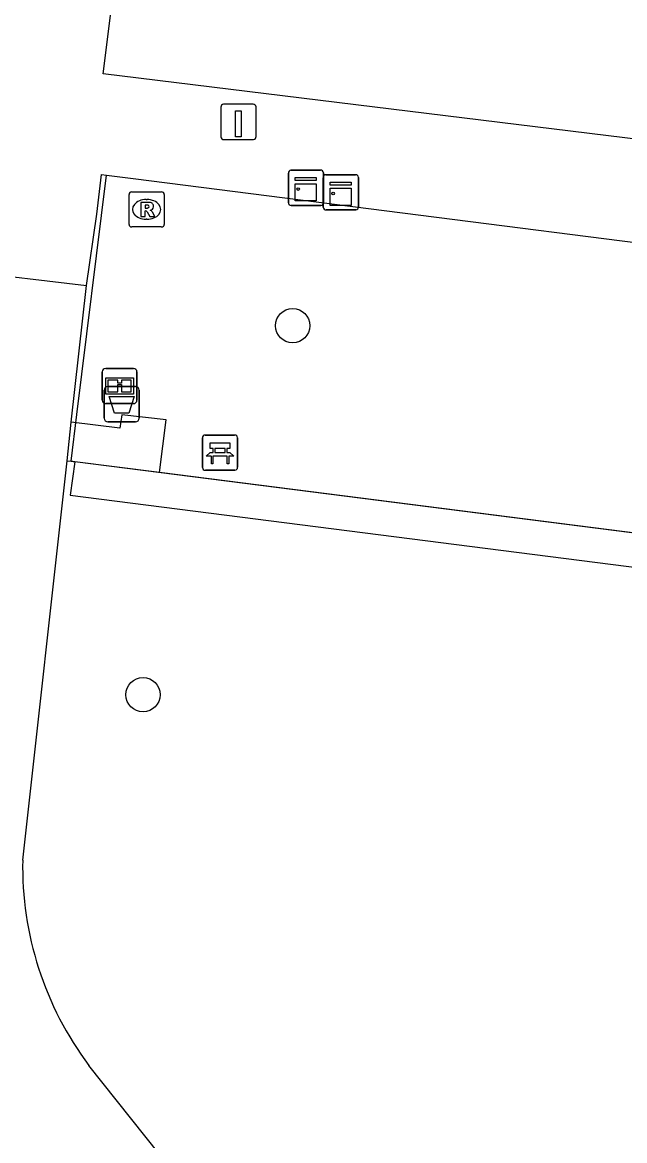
# Model space of a CAD drawing. Extents: x 161696 to 162377, y 380761 to 381673.
# Drawn here: x 162053.48 to 162070.6, y 381207.89 to 381239.67 of the extents above; entities that cross this region are included whole.
import ezdxf

# ---------------------------------------------------------------- set-up
doc = ezdxf.new("R2010")
doc.units = 0
for name, color, linetype in [('IMGEO_Afvalbak', 7, 'Continuous'), ('IMGEO_Bank', 7, 'Continuous'), ('IMGEO_Boom', 7, 'Continuous'), ('IMGEO_Haag', 7, 'Continuous'), ('IMGEO_Hek', 7, 'Continuous'), ('IMGEO_Informatiebord', 7, 'Continuous'), ('IMGEO_Kast', 7, 'Continuous'), ('IMGEO_Laadpaal', 7, 'Continuous'), ('IMGEO_Rioolput', 7, 'Continuous'), ('IMGEO_Voetpad_gesloten', 7, 'Continuous'), ('IMGEO_Voetpad_open', 7, 'Continuous')]:
    doc.layers.add(name, color=color, linetype=linetype)

msp = doc.modelspace()

# ---------------------------------------------------------------- linework, layer by layer
at = {"layer": 'IMGEO_Afvalbak'}
for p, q in [((162055.808, 381228.421), (162055.808, 381229.221)), ((162055.808, 381229.221), (162055.808, 381228.421)), ((162055.908, 381229.321), (162056.698, 381229.321)), ((162056.698, 381229.321), (162055.908, 381229.321)), ((162056.798, 381229.221), (162056.798, 381228.421)), ((162056.798, 381228.421), (162056.798, 381229.221)), ((162056.698, 381228.321), (162055.908, 381228.321)), ((162055.908, 381228.321), (162056.698, 381228.321))]:
    msp.add_line(p, q, dxfattribs=at)
msp.add_lwpolyline([(162055.951, 381229.035), (162056.655, 381229.035), (162056.506, 381228.565), (162056.1, 381228.565), (162055.951, 381229.035)], dxfattribs=at)
for centre, start, end in [((162055.908, 381229.221), 90, 180), ((162055.908, 381229.221), 90, 180), ((162056.698, 381229.221), 0, 90), ((162056.698, 381229.221), 360, 90), ((162055.908, 381228.421), 180, 270), ((162055.908, 381228.421), 180, 270), ((162056.698, 381228.421), 270, 0), ((162056.698, 381228.421), 270, 0)]:
    msp.add_arc(centre, 0.1, start, end, dxfattribs=at)
at = {"layer": 'IMGEO_Bank'}
for p, q in [((162058.598, 381227.019), (162058.598, 381227.86)), ((162058.598, 381227.86), (162058.598, 381227.019)), ((162058.673, 381227.944), (162059.514, 381227.944)), ((162059.514, 381227.944), (162058.673, 381227.944)), ((162059.598, 381227.869), (162059.598, 381227.028)), ((162059.598, 381227.028), (162059.598, 381227.869)), ((162058.907, 381227.45), (162058.907, 381227.556)), ((162058.951, 381227.556), (162058.951, 381227.45)), ((162059.239, 381227.562), (162058.957, 381227.562)), ((162058.957, 381227.444), (162059.239, 381227.444)), ((162059.245, 381227.45), (162059.245, 381227.556)), ((162059.289, 381227.556), (162059.289, 381227.45)), ((162059.295, 381227.342), (162058.902, 381227.342)), ((162059.523, 381226.944), (162058.682, 381226.944)), ((162058.682, 381226.944), (162059.523, 381226.944))]:
    msp.add_line(p, q, dxfattribs=at)
for points in [[(162058.845, 381227.342), (162058.703, 381227.342), (162058.815, 381227.444), (162058.901, 381227.444)], [(162058.901, 381227.562), (162058.815, 381227.562), (162058.815, 381227.723), (162059.378, 381227.723), (162059.378, 381227.562), (162059.295, 381227.562)], [(162059.295, 381227.444), (162059.378, 381227.444), (162059.49, 381227.342), (162059.351, 381227.342)], [(162058.895, 381227.335), (162058.895, 381227.128), (162058.852, 381227.128), (162058.852, 381227.335)], [(162059.345, 381227.335), (162059.345, 381227.128), (162059.301, 381227.128), (162059.301, 381227.335)]]:
    msp.add_lwpolyline(points, dxfattribs=at)
for centre, radius, start, end in [((162058.676, 381227.866), 0.0779, 92.4484, 184.2845), ((162058.676, 381227.866), 0.0779, 92.4484, 184.2845), ((162059.52, 381227.866), 0.0779, 2.4484, 94.2845), ((162059.52, 381227.866), 0.0779, 2.4484, 94.2845), ((162058.9, 381227.555), 0.00671, 2.8957, 87.1043), ((162058.9, 381227.451), 0.00671, 272.8957, 357.1043), ((162058.957, 381227.555), 0.00671, 92.8957, 177.1043), ((162058.957, 381227.451), 0.00671, 182.8957, 267.1043), ((162059.239, 381227.555), 0.00671, 2.8957, 87.1043), ((162059.239, 381227.451), 0.00671, 272.8957, 357.1043), ((162059.296, 381227.555), 0.00671, 92.8957, 177.1043), ((162059.296, 381227.451), 0.00671, 182.8957, 267.1043), ((162058.845, 381227.335), 0.00671, 2.8957, 87.1043), ((162058.902, 381227.335), 0.00671, 92.8957, 177.1043), ((162059.294, 381227.335), 0.00671, 2.8957, 87.1043), ((162059.351, 381227.335), 0.00671, 92.8957, 177.1043), ((162058.676, 381227.022), 0.0779, 182.4484, 274.2845), ((162058.676, 381227.022), 0.0779, 182.4484, 274.2845), ((162059.52, 381227.022), 0.0779, 272.4484, 4.2845), ((162059.52, 381227.022), 0.0779, 272.4484, 4.2845)]:
    msp.add_arc(centre, radius, start, end, dxfattribs=at)
at = {"layer": 'IMGEO_Boom'}
for centre in [(162061.163, 381231.052), (162056.911, 381220.564)]:
    msp.add_circle(centre, 0.489, dxfattribs=at)
at = {"layer": 'IMGEO_Haag'}
for points in [[(162054.976, 381227.186), (162054.841, 381226.239), (162086.887, 381222.147), (162150.366, 381214.138), (162150.473, 381215.011)], [(162150.473, 381215.011), (162057.374, 381226.88)]]:
    msp.add_lwpolyline(points, dxfattribs=at)
at = {"layer": 'IMGEO_Hek'}
for points in [[(162055.033, 381228.531), (162055.874, 381235.331)], [(162054.869, 381227.201), (162055.033, 381228.531)], [(162054.976, 381227.186), (162054.869, 381227.201)], [(162150.473, 381215.011), (162054.976, 381227.186)]]:
    msp.add_lwpolyline(points, dxfattribs=at)
at = {"layer": 'IMGEO_Informatiebord'}
for p, q in [((162055.749, 381228.936), (162055.749, 381229.736)), ((162055.749, 381229.736), (162055.749, 381228.936)), ((162055.849, 381229.836), (162056.639, 381229.836)), ((162056.639, 381229.836), (162055.849, 381229.836)), ((162056.739, 381229.736), (162056.739, 381228.936)), ((162056.739, 381228.936), (162056.739, 381229.736)), ((162056.639, 381228.836), (162055.849, 381228.836)), ((162055.849, 381228.836), (162056.639, 381228.836))]:
    msp.add_line(p, q, dxfattribs=at)
for points in [[(162055.85, 381229.568), (162056.638, 381229.568), (162056.638, 381229.104), (162055.85, 381229.104), (162055.85, 381229.568)], [(162055.915, 381229.503), (162055.915, 381229.169), (162056.19, 381229.169), (162056.191, 381229.382), (162056.295, 381229.383), (162056.296, 381229.169), (162056.573, 381229.169), (162056.573, 381229.503), (162056.297, 381229.503), (162056.297, 381229.423), (162056.191, 381229.423), (162056.191, 381229.503), (162055.915, 381229.503)]]:
    msp.add_lwpolyline(points, dxfattribs=at)
for centre, start, end in [((162055.849, 381229.736), 90, 180), ((162055.849, 381229.736), 90, 180), ((162056.639, 381229.736), 0, 90), ((162056.639, 381229.736), 360, 90), ((162055.849, 381228.936), 180, 270), ((162055.849, 381228.936), 180, 270), ((162056.639, 381228.936), 270, 0), ((162056.639, 381228.936), 270, 0)]:
    msp.add_arc(centre, 0.1, start, end, dxfattribs=at)
at = {"layer": 'IMGEO_Kast'}
for p, q in [((162061.04, 381234.547), (162061.04, 381235.388)), ((162061.04, 381235.388), (162061.04, 381234.547)), ((162061.115, 381235.472), (162061.956, 381235.472)), ((162061.956, 381235.472), (162061.115, 381235.472)), ((162062.04, 381235.397), (162062.04, 381234.556)), ((162062.04, 381234.556), (162062.04, 381235.397)), ((162062.032, 381234.418), (162062.032, 381235.259)), ((162062.032, 381235.259), (162062.032, 381234.418)), ((162062.107, 381235.343), (162062.948, 381235.343)), ((162062.948, 381235.343), (162062.107, 381235.343)), ((162063.032, 381235.268), (162063.032, 381234.427)), ((162063.032, 381234.427), (162063.032, 381235.268)), ((162061.965, 381234.472), (162061.124, 381234.472)), ((162061.124, 381234.472), (162061.965, 381234.472)), ((162062.957, 381234.343), (162062.116, 381234.343)), ((162062.116, 381234.343), (162062.957, 381234.343))]:
    msp.add_line(p, q, dxfattribs=at)
for points in [[(162061.235, 381235.262), (162061.835, 381235.262), (162061.835, 381235.177), (162061.235, 381235.177), (162061.235, 381235.262)], [(162061.235, 381235.087), (162061.835, 381235.087), (162061.835, 381234.598), (162061.235, 381234.598), (162061.235, 381235.087)], [(162062.227, 381235.133), (162062.827, 381235.133), (162062.827, 381235.048), (162062.227, 381235.048), (162062.227, 381235.133)], [(162062.227, 381234.958), (162062.827, 381234.958), (162062.827, 381234.469), (162062.227, 381234.469), (162062.227, 381234.958)]]:
    msp.add_lwpolyline(points, dxfattribs=at)
for centre in [(162061.319, 381234.936), (162062.311, 381234.807)]:
    msp.add_circle(centre, 0.0377, dxfattribs=at)
for centre, start, end in [((162061.118, 381235.394), 92.4484, 184.2845), ((162061.118, 381235.394), 92.4484, 184.2845), ((162061.962, 381235.394), 2.4484, 94.2845), ((162061.962, 381235.394), 2.4484, 94.2845), ((162062.11, 381235.265), 92.4484, 184.2845), ((162062.11, 381235.265), 92.4484, 184.2845), ((162062.954, 381235.265), 2.4484, 94.2845), ((162062.954, 381235.265), 2.4484, 94.2845), ((162061.118, 381234.55), 182.4484, 274.2845), ((162061.118, 381234.55), 182.4484, 274.2845), ((162061.962, 381234.55), 272.4484, 4.2845), ((162061.962, 381234.55), 272.4484, 4.2845), ((162062.11, 381234.421), 182.4484, 274.2845), ((162062.11, 381234.421), 182.4484, 274.2845), ((162062.954, 381234.421), 272.4484, 4.2845), ((162062.954, 381234.421), 272.4484, 4.2845)]:
    msp.add_arc(centre, 0.0779, start, end, dxfattribs=at)
at = {"layer": 'IMGEO_Laadpaal'}
for p, q in [((162060.039, 381237.344), (162059.198, 381237.344)), ((162060.039, 381237.344), (162059.198, 381237.344)), ((162059.123, 381237.26), (162059.123, 381236.419)), ((162059.123, 381237.26), (162059.123, 381236.419)), ((162060.123, 381236.428), (162060.123, 381237.269)), ((162060.123, 381236.428), (162060.123, 381237.269)), ((162059.207, 381236.344), (162060.048, 381236.344)), ((162059.207, 381236.344), (162060.048, 381236.344))]:
    msp.add_line(p, q, dxfattribs=at)
msp.add_lwpolyline([(162059.538, 381237.157), (162059.698, 381237.157), (162059.698, 381236.424), (162059.538, 381236.424), (162059.538, 381237.157)], dxfattribs=at)
for centre, start, end in [((162059.201, 381237.266), 92.4484, 184.2845), ((162059.201, 381237.266), 92.4484, 184.2845), ((162060.045, 381237.266), 2.4484, 94.2845), ((162060.045, 381237.266), 2.4484, 94.2845), ((162059.201, 381236.422), 182.4484, 274.2845), ((162059.201, 381236.422), 182.4484, 274.2845), ((162060.045, 381236.422), 272.4484, 4.2845), ((162060.045, 381236.422), 272.4484, 4.2845)]:
    msp.add_arc(centre, 0.0779, start, end, dxfattribs=at)
at = {"layer": 'IMGEO_Rioolput'}
for p, q in [((162056.512, 381233.931), (162056.512, 381234.783)), ((162056.587, 381234.857), (162057.439, 381234.857)), ((162057.513, 381234.783), (162057.513, 381233.931)), ((162057, 381234.637), (162057.025, 381234.637)), ((162057.439, 381233.857), (162056.587, 381233.857)), ((162057.023, 381234.077), (162056.998, 381234.077))]:
    msp.add_line(p, q, dxfattribs=at)
for points in [[(162056.512, 381233.931), (162056.512, 381234.783)], [(162056.587, 381234.857), (162057.439, 381234.857)], [(162057.513, 381234.783), (162057.513, 381233.931)], [(162057.101, 381234.555), (162056.849, 381234.557), (162056.849, 381234.157)], [(162057.027, 381234.476), (162056.973, 381234.476), (162056.973, 381234.395)], [(162056.849, 381234.157), (162056.973, 381234.157), (162056.973, 381234.319), (162056.984, 381234.319)], [(162056.973, 381234.395), (162057.025, 381234.395)], [(162057.031, 381234.29), (162057.102, 381234.157), (162057.242, 381234.157), (162057.177, 381234.283)], [(162057.439, 381233.857), (162056.587, 381233.857)]]:
    msp.add_lwpolyline(points, dxfattribs=at)
for centre, radius, start, end in [((162056.589, 381234.781), 0.0765, 91.552, 178.448), ((162056.589, 381234.781), 0.0765, 91.552, 178.448), ((162057.437, 381234.781), 0.0765, 1.552, 88.448), ((162057.437, 381234.781), 0.0765, 1.552, 88.448), ((162057.033, 381234.38), 0.0964, 77.0061, 93.1865), ((162057.047, 381234.437), 0.0378, 276.6634, 79.6772), ((162057.1, 381234.445), 0.109, 350.3612, 89.416), ((162056.983, 381234.266), 0.0533, 26.0293, 88.6989), ((162057.009, 381234.584), 0.19, 274.7715, 282.9687), ((162057.098, 381234.445), 0.112, 277.5842, 350.9817), ((162057.082, 381234.23), 0.108, 29.5134, 73.7905), ((162056.589, 381233.933), 0.0765, 181.552, 268.448), ((162056.589, 381233.933), 0.0765, 181.552, 268.448), ((162057.437, 381233.933), 0.0765, 271.552, 358.448), ((162057.437, 381233.933), 0.0765, 271.552, 358.448)]:
    msp.add_arc(centre, radius, start, end, dxfattribs=at)
for centre, major_axis, ratio, start_param, end_param in [((162056.999, 381234.357), (-0.387, 0.002), 0.722429, 4.712389, 7.853982), ((162057.024, 381234.357), (-0.39, 0.002), 0.717154, 1.570796, 4.712389)]:
    msp.add_ellipse(centre, major_axis=major_axis, ratio=ratio, start_param=start_param, end_param=end_param, dxfattribs=at)
at = {"layer": 'IMGEO_Voetpad_gesloten'}
for points in [[(162051.777, 381232.608), (162055.305, 381232.197)], [(162054.873, 381228.306), (162055.305, 381232.197)], [(162054.752, 381227.215), (162054.873, 381228.306)], [(162053.491, 381215.865), (162054.752, 381227.215)], [(162081.135, 381177.665), (162055.375, 381210.027)]]:
    msp.add_lwpolyline(points, dxfattribs=at)
msp.add_arc((162062.883, 381215.673), 9.394, 178.8287, 216.9424, dxfattribs=at)
at = {"layer": 'IMGEO_Voetpad_open'}
for points in [[(162101.491, 381238.767), (162100.797, 381232.685), (162055.777, 381238.209), (162056.486, 381243.875)], [(162055.305, 381232.197), (162055.596, 381234.225), (162055.733, 381235.349), (162055.874, 381235.331), (162056.631, 381235.235), (162080.114, 381232.243), (162083.547, 381231.811), (162086.343, 381231.462), (162099.521, 381229.607), (162099.309, 381227.521), (162107.446, 381226.524), (162107.649, 381228.66), (162125.008, 381226.582), (162127.644, 381226.224), (162150.716, 381223.297)], [(162057.374, 381226.88), (162057.565, 381228.379), (162056.306, 381228.523), (162056.256, 381228.135), (162054.873, 381228.306)], [(162054.752, 381227.215), (162054.869, 381227.201), (162054.976, 381227.186)], [(162057.374, 381226.88), (162054.976, 381227.186)]]:
    msp.add_lwpolyline(points, dxfattribs=at)

doc.saveas('drawing.dxf')
